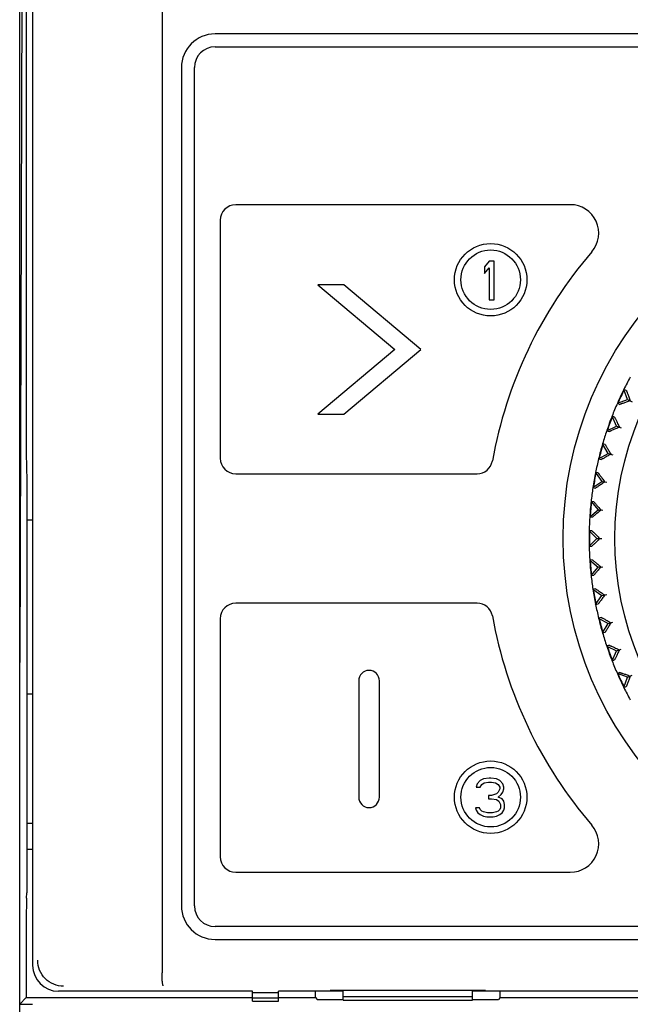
# Model space of a CAD drawing. Header units: millimetres. Extents: x 1117 to 38156, y -1945 to 7303.
# Tile 471 of 656: x 20186 to 20209, y 1747 to 1785. Entities that reach past the tile are written whole.
import ezdxf

# ---------------------------------------------------------------- set-up
doc = ezdxf.new("R2010")
doc.units = ezdxf.units.MM

msp = doc.modelspace()

# ---------------------------------------------------------------- linework, layer by layer
at = {"color": 7, "linetype": 'Continuous'}
for p, q in [((20185.848, 1676.838), (20185.848, 1845.338)), ((20191.348, 1832.842), (20191.348, 1748.458)), ((20186.348, 1829.077), (20186.348, 1748.748)), ((20185.973, 1802.754), (20185.848, 1760.448)), ((20186.101, 1802.882), (20186.101, 1768.816)), ((20248.298, 1784.748), (20193.398, 1784.748)), ((20193.398, 1784.248), (20248.298, 1784.248)), ((20192.098, 1783.448), (20192.098, 1751.048)), ((20192.598, 1751.048), (20192.598, 1783.448)), ((20207.123, 1778.148), (20194.198, 1778.148)), ((20193.598, 1777.548), (20193.598, 1768.348)), ((20203.995, 1775.968), (20203.808, 1775.745)), ((20203.808, 1775.745), (20203.808, 1775.49)), ((20203.808, 1775.49), (20203.995, 1775.713)), ((20204.183, 1775.968), (20203.995, 1775.968)), ((20203.995, 1775.713), (20203.995, 1774.468)), ((20204.183, 1774.468), (20204.183, 1775.968)), ((20197.368, 1775.048), (20200.348, 1772.548)), ((20198.368, 1775.048), (20197.368, 1775.048)), ((20201.348, 1772.548), (20198.368, 1775.048)), ((20203.995, 1774.468), (20204.183, 1774.468)), ((20200.348, 1772.548), (20197.368, 1770.048)), ((20198.368, 1770.048), (20201.348, 1772.548)), ((20209.339, 1770.615), (20209.195, 1771.011)), ((20209.287, 1770.968), (20209.195, 1771.011)), ((20208.943, 1770.471), (20209.339, 1770.615)), ((20208.943, 1770.471), (20209.035, 1770.428)), ((20209.337, 1770.616), (20209.511, 1770.535)), ((20209.339, 1770.615), (20209.442, 1770.567)), ((20197.368, 1770.048), (20198.368, 1770.048)), ((20208.915, 1769.591), (20208.737, 1769.974)), ((20208.832, 1769.939), (20208.737, 1769.974)), ((20208.533, 1769.413), (20208.915, 1769.591)), ((20208.913, 1769.592), (20209.094, 1769.526)), ((20208.915, 1769.591), (20209.021, 1769.553)), ((20208.533, 1769.413), (20208.628, 1769.379)), ((20208.582, 1768.535), (20208.371, 1768.9)), ((20208.469, 1768.874), (20208.371, 1768.9)), ((20208.217, 1768.324), (20208.582, 1768.535)), ((20208.58, 1768.535), (20208.766, 1768.486)), ((20208.582, 1768.535), (20208.691, 1768.506)), ((20208.217, 1768.324), (20208.315, 1768.298)), ((20186.114, 1767.85), (20186.127, 1767.647)), ((20194.198, 1767.748), (20203.523, 1767.748)), ((20208.1, 1767.799), (20208.342, 1767.453)), ((20208.2, 1767.781), (20208.1, 1767.799)), ((20186.127, 1767.647), (20186.127, 1751.55)), ((20207.997, 1767.212), (20208.342, 1767.453)), ((20208.34, 1767.454), (20208.53, 1767.42)), ((20208.342, 1767.453), (20208.454, 1767.434)), ((20207.997, 1767.212), (20208.097, 1767.194)), ((20207.926, 1766.678), (20208.198, 1766.355)), ((20208.028, 1766.669), (20207.926, 1766.678)), ((20207.874, 1766.084), (20208.198, 1766.355)), ((20208.196, 1766.355), (20208.387, 1766.339)), ((20208.198, 1766.355), (20208.31, 1766.345)), ((20186.348, 1765.958), (20186.127, 1765.958)), ((20207.874, 1766.084), (20207.976, 1766.075)), ((20207.851, 1765.547), (20208.149, 1765.248)), ((20207.953, 1765.547), (20207.851, 1765.547)), ((20207.851, 1764.95), (20208.149, 1765.248)), ((20208.148, 1765.248), (20208.34, 1765.248)), ((20208.149, 1765.248), (20208.263, 1765.248)), ((20207.851, 1764.95), (20207.953, 1764.95)), ((20207.976, 1764.422), (20207.874, 1764.413)), ((20207.874, 1764.413), (20208.198, 1764.142)), ((20207.926, 1763.819), (20208.198, 1764.142)), ((20208.196, 1764.142), (20208.387, 1764.158)), ((20208.198, 1764.142), (20208.31, 1764.152)), ((20207.926, 1763.819), (20208.028, 1763.827)), ((20208.097, 1763.303), (20207.997, 1763.285)), ((20207.997, 1763.285), (20208.342, 1763.043)), ((20203.523, 1762.748), (20194.198, 1762.748)), ((20208.1, 1762.698), (20208.342, 1763.043)), ((20208.1, 1762.698), (20208.2, 1762.716)), ((20208.34, 1763.043), (20208.53, 1763.076)), ((20208.342, 1763.043), (20208.454, 1763.063)), ((20193.598, 1762.148), (20193.598, 1752.948)), ((20208.315, 1762.199), (20208.217, 1762.173)), ((20208.217, 1762.173), (20208.582, 1761.962)), ((20208.371, 1761.597), (20208.582, 1761.962)), ((20208.58, 1761.961), (20208.766, 1762.011)), ((20208.582, 1761.962), (20208.691, 1761.991)), ((20208.371, 1761.597), (20208.469, 1761.623)), ((20208.628, 1761.118), (20208.533, 1761.084)), ((20208.533, 1761.084), (20208.915, 1760.905)), ((20208.737, 1760.523), (20208.915, 1760.905)), ((20208.913, 1760.905), (20209.094, 1760.97)), ((20208.915, 1760.905), (20209.021, 1760.944)), ((20208.737, 1760.523), (20208.832, 1760.558)), ((20209.035, 1760.069), (20208.943, 1760.026)), ((20198.948, 1759.748), (20198.948, 1755.248)), ((20199.748, 1755.248), (20199.748, 1759.748)), ((20209.339, 1759.882), (20208.943, 1760.026)), ((20209.195, 1759.486), (20209.339, 1759.882)), ((20209.337, 1759.881), (20209.511, 1759.962)), ((20209.339, 1759.882), (20209.442, 1759.93)), ((20209.195, 1759.486), (20209.287, 1759.528)), ((20186.127, 1759.248), (20186.348, 1759.248)), ((20203.645, 1755.893), (20203.52, 1755.765)), ((20203.77, 1755.957), (20203.645, 1755.893)), ((20203.989, 1755.988), (20203.77, 1755.957)), ((20204.051, 1755.988), (20203.989, 1755.988)), ((20204.27, 1755.957), (20204.051, 1755.988)), ((20204.395, 1755.893), (20204.27, 1755.957)), ((20204.52, 1755.765), (20204.395, 1755.893)), ((20203.52, 1755.765), (20203.489, 1755.637)), ((20203.489, 1755.637), (20203.645, 1755.637)), ((20203.645, 1755.637), (20203.708, 1755.733)), ((20203.708, 1755.733), (20203.801, 1755.797)), ((20203.801, 1755.797), (20203.958, 1755.829)), ((20203.958, 1755.829), (20204.083, 1755.829)), ((20204.083, 1755.829), (20204.239, 1755.797)), ((20204.239, 1755.797), (20204.333, 1755.733)), ((20204.333, 1755.733), (20204.395, 1755.637)), ((20204.395, 1755.574), (20204.333, 1755.446)), ((20204.395, 1755.637), (20204.395, 1755.574)), ((20204.551, 1755.637), (20204.52, 1755.765)), ((20204.52, 1755.446), (20204.551, 1755.574)), ((20204.551, 1755.574), (20204.551, 1755.637)), ((20203.958, 1755.318), (20203.958, 1755.191)), ((20204.083, 1755.318), (20203.958, 1755.318)), ((20203.958, 1755.191), (20204.083, 1755.191)), ((20204.27, 1755.382), (20204.083, 1755.318)), ((20204.083, 1755.191), (20204.27, 1755.159)), ((20204.333, 1755.446), (20204.27, 1755.382)), ((20204.27, 1755.159), (20204.364, 1755.095)), ((20204.333, 1755.254), (20204.458, 1755.35)), ((20204.489, 1755.191), (20204.333, 1755.254)), ((20204.458, 1755.35), (20204.52, 1755.446)), ((20204.551, 1755.095), (20204.489, 1755.191)), ((20203.458, 1754.839), (20203.489, 1754.744)), ((20203.614, 1754.839), (20203.458, 1754.839)), ((20203.489, 1754.744), (20203.551, 1754.648)), ((20203.645, 1754.776), (20203.614, 1754.839)), ((20203.708, 1754.712), (20203.645, 1754.776)), ((20204.395, 1754.776), (20204.333, 1754.712)), ((20204.364, 1755.095), (20204.426, 1754.967)), ((20204.426, 1754.839), (20204.395, 1754.776)), ((20204.426, 1754.967), (20204.426, 1754.839)), ((20204.489, 1754.648), (20204.551, 1754.744)), ((20204.583, 1754.967), (20204.551, 1755.095)), ((20204.551, 1754.744), (20204.583, 1754.839)), ((20204.583, 1754.839), (20204.583, 1754.967)), ((20203.551, 1754.648), (20203.645, 1754.584)), ((20203.645, 1754.584), (20203.77, 1754.52)), ((20203.77, 1754.68), (20203.708, 1754.712)), ((20203.926, 1754.648), (20203.77, 1754.68)), ((20203.77, 1754.52), (20203.895, 1754.488)), ((20203.895, 1754.488), (20204.145, 1754.488)), ((20204.114, 1754.648), (20203.926, 1754.648)), ((20204.27, 1754.68), (20204.114, 1754.648)), ((20204.145, 1754.488), (20204.27, 1754.52)), ((20204.333, 1754.712), (20204.27, 1754.68)), ((20204.27, 1754.52), (20204.395, 1754.584)), ((20204.395, 1754.584), (20204.489, 1754.648)), ((20186.127, 1754.248), (20186.348, 1754.248)), ((20186.127, 1753.238), (20186.348, 1753.238)), ((20194.198, 1752.348), (20207.123, 1752.348)), ((20186.114, 1751.347), (20186.127, 1751.55)), ((20186.101, 1750.381), (20186.101, 1747.502)), ((20248.298, 1750.248), (20193.398, 1750.248)), ((20193.398, 1749.748), (20248.298, 1749.748)), ((20185.848, 1747.248), (20186.101, 1747.502)), ((20186.101, 1747.502), (20194.848, 1747.502)), ((20194.848, 1747.748), (20187.347, 1747.748)), ((20194.848, 1747.362), (20194.848, 1747.748)), ((20195.848, 1747.686), (20194.848, 1747.686)), ((20195.848, 1747.362), (20195.848, 1747.748)), ((20198.348, 1747.748), (20195.848, 1747.748)), ((20195.848, 1747.502), (20197.276, 1747.502)), ((20197.276, 1747.502), (20197.276, 1747.748)), ((20197.276, 1747.502), (20197.348, 1747.43)), ((20197.848, 1747.748), (20197.848, 1747.775)), ((20203.848, 1747.775), (20197.848, 1747.775)), ((20198.348, 1747.406), (20198.348, 1747.775)), ((20198.348, 1747.548), (20203.348, 1747.548)), ((20203.348, 1747.406), (20203.348, 1747.775)), ((20238.348, 1747.748), (20203.348, 1747.748)), ((20203.848, 1747.748), (20203.848, 1747.775)), ((20204.419, 1747.502), (20204.348, 1747.43)), ((20204.419, 1747.502), (20204.419, 1747.748)), ((20204.419, 1747.502), (20237.276, 1747.502)), ((20185.848, 1747.248), (20186.348, 1747.248)), ((20195.848, 1747.478), (20194.848, 1747.478)), ((20194.848, 1747.362), (20195.848, 1747.362)), ((20197.348, 1747.43), (20198.348, 1747.43)), ((20198.348, 1747.406), (20203.348, 1747.406)), ((20203.348, 1747.43), (20204.348, 1747.43))]:
    msp.add_line(p, q, dxfattribs=at)
for centre, radius in [((20220.848, 1765.248), 14), ((20220.848, 1765.248), 12), ((20204.048, 1775.248), 1.4), ((20204.048, 1775.248), 1.15), ((20204.048, 1755.248), 1.4), ((20204.048, 1755.248), 1.15)]:
    msp.add_circle(centre, radius, dxfattribs=at)
for centre, radius, start, end in [((20193.398, 1783.448), 1.3, 90, 180), ((20193.398, 1783.448), 0.8, 90, 180), ((20194.198, 1777.548), 0.6, 90, 180), ((20207.123, 1777.048), 1.1, 319.3124, 90), ((20220.848, 1765.248), 17, 139.3124, 169.8552), ((20220.848, 1765.248), 13, 151.3147, 153.6853), ((20220.848, 1765.248), 13, 153.6824, 156.3187), ((20220.848, 1765.248), 12.983, 153.6807, 156.3204), ((20220.848, 1765.248), 13, 156.3147, 158.6853), ((20220.848, 1765.248), 13, 158.6901, 161.3066), ((20220.848, 1765.248), 12.983, 158.6951, 161.1531), ((20220.848, 1765.248), 13, 161.3147, 163.6853), ((20220.848, 1765.248), 13, 163.6787, 166.3193), ((20220.848, 1765.248), 12.983, 163.677, 166.3211), ((20194.198, 1768.348), 0.6, 180, 270), ((20203.523, 1768.348), 0.6, 270, 349.8552), ((20220.848, 1765.248), 13, 166.3147, 168.6853), ((20220.848, 1765.248), 13, 168.6924, 171.3072), ((20220.848, 1765.248), 12.983, 168.6973, 171.1549), ((20220.848, 1765.248), 13, 171.3147, 173.6853), ((20220.848, 1765.248), 13, 173.6698, 176.2993), ((20220.848, 1765.248), 12.983, 173.668, 176.301), ((20220.848, 1765.248), 13, 176.3147, 178.6853), ((20220.848, 1765.248), 13, 178.6777, 181.3223), ((20220.848, 1765.248), 12.983, 178.6827, 181.1683), ((20220.848, 1765.248), 13, 181.3147, 183.6853), ((20220.848, 1765.248), 13, 183.7007, 186.3302), ((20220.848, 1765.248), 12.983, 183.699, 186.332), ((20220.848, 1765.248), 13, 186.3147, 188.6853), ((20220.848, 1765.248), 13, 188.6928, 191.3076), ((20220.848, 1765.248), 12.983, 188.6978, 191.1544), ((20194.198, 1762.148), 0.6, 90, 180), ((20203.523, 1762.148), 0.6, 10.1448, 90), ((20220.848, 1765.248), 13, 191.3147, 193.6853), ((20220.848, 1765.248), 17, 190.1448, 220.6876), ((20220.848, 1765.248), 13, 193.6807, 196.3213), ((20220.848, 1765.248), 12.983, 193.6789, 196.323), ((20220.848, 1765.248), 13, 196.3147, 198.6853), ((20220.848, 1765.248), 13, 198.6934, 201.3099), ((20220.848, 1765.248), 12.983, 198.6983, 201.1577), ((20220.848, 1765.248), 13, 201.3147, 203.6853), ((20199.348, 1759.748), 0.4, 0, 180), ((20220.848, 1765.248), 13, 203.6813, 206.3176), ((20220.848, 1765.248), 12.983, 203.6796, 206.3193), ((20220.848, 1765.248), 13, 206.3147, 208.6853), ((20199.348, 1755.248), 0.4, 180, 0), ((20207.123, 1753.448), 1.1, 270, 40.6876), ((20194.198, 1752.948), 0.6, 180, 270), ((20193.398, 1751.048), 1.3, 180, 270), ((20193.398, 1751.048), 0.8, 180, 270)]:
    msp.add_arc(centre, radius, start, end, dxfattribs=at)
for centre, major_axis, ratio, start_param, end_param in [((20186.118, 1768.816), (0, 1), 0.017455, -4.712389, -3.403392), ((20186.118, 1750.381), (0, 1), 0.017455, 0.261799, 1.570796), ((20187.348, 1748.749), (0.707, 0.707), 0.999695, 2.356347, 3.926839)]:
    msp.add_ellipse(centre, major_axis=major_axis, ratio=ratio, start_param=start_param, end_param=end_param, dxfattribs=at)
for points, knots in [([(20209.287, 1770.968), (20209.288, 1770.968), (20209.289, 1770.965), (20209.292, 1770.959), (20209.296, 1770.949), (20209.302, 1770.935), (20209.308, 1770.918), (20209.32, 1770.89), (20209.336, 1770.847), (20209.359, 1770.788), (20209.384, 1770.72), (20209.412, 1770.646), (20209.432, 1770.594), (20209.442, 1770.567)], [0, 0, 0, 0, 0.006467, 0.022314, 0.047417, 0.081484, 0.124046, 0.174615, 0.297555, 0.445709, 0.614672, 0.800566, 1, 1, 1, 1]), ([(20209.442, 1770.567), (20209.415, 1770.558), (20209.363, 1770.539), (20209.288, 1770.513), (20209.22, 1770.489), (20209.16, 1770.468), (20209.116, 1770.453), (20209.087, 1770.443), (20209.07, 1770.438), (20209.056, 1770.433), (20209.045, 1770.43), (20209.039, 1770.429), (20209.036, 1770.427), (20209.035, 1770.428)], [0, 0, 0, 0, 0.199481, 0.385367, 0.554329, 0.702459, 0.82537, 0.875938, 0.918501, 0.952563, 0.977679, 0.993532, 1, 1, 1, 1]), ([(20208.832, 1769.939), (20208.833, 1769.939), (20208.835, 1769.935), (20208.838, 1769.93), (20208.843, 1769.92), (20208.85, 1769.907), (20208.858, 1769.891), (20208.872, 1769.863), (20208.892, 1769.822), (20208.92, 1769.765), (20208.951, 1769.7), (20208.985, 1769.628), (20209.009, 1769.579), (20209.021, 1769.553)], [0, 0, 0, 0, 0.006467, 0.022314, 0.047417, 0.081484, 0.124046, 0.174615, 0.297555, 0.445709, 0.614672, 0.800566, 1, 1, 1, 1]), ([(20209.021, 1769.553), (20208.995, 1769.541), (20208.945, 1769.518), (20208.873, 1769.485), (20208.807, 1769.455), (20208.749, 1769.43), (20208.707, 1769.411), (20208.679, 1769.399), (20208.662, 1769.391), (20208.649, 1769.386), (20208.639, 1769.382), (20208.632, 1769.38), (20208.629, 1769.378), (20208.628, 1769.379)], [0, 0, 0, 0, 0.199481, 0.385367, 0.554329, 0.702459, 0.82537, 0.875938, 0.918501, 0.952563, 0.977679, 0.993532, 1, 1, 1, 1]), ([(20208.469, 1768.874), (20208.47, 1768.874), (20208.472, 1768.871), (20208.476, 1768.866), (20208.482, 1768.856), (20208.489, 1768.844), (20208.499, 1768.828), (20208.515, 1768.802), (20208.539, 1768.763), (20208.572, 1768.708), (20208.608, 1768.646), (20208.649, 1768.578), (20208.677, 1768.53), (20208.691, 1768.506)], [0, 0, 0, 0, 0.006467, 0.022314, 0.047417, 0.081484, 0.124046, 0.174615, 0.297555, 0.445709, 0.614672, 0.800566, 1, 1, 1, 1]), ([(20208.691, 1768.506), (20208.666, 1768.492), (20208.618, 1768.464), (20208.549, 1768.425), (20208.486, 1768.39), (20208.431, 1768.359), (20208.391, 1768.337), (20208.363, 1768.322), (20208.347, 1768.314), (20208.334, 1768.307), (20208.325, 1768.302), (20208.319, 1768.299), (20208.316, 1768.298), (20208.315, 1768.298)], [0, 0, 0, 0, 0.199481, 0.385367, 0.554329, 0.702459, 0.82537, 0.875938, 0.918501, 0.952563, 0.977679, 0.993532, 1, 1, 1, 1]), ([(20208.2, 1767.781), (20208.201, 1767.781), (20208.203, 1767.778), (20208.208, 1767.774), (20208.214, 1767.765), (20208.223, 1767.753), (20208.234, 1767.739), (20208.252, 1767.714), (20208.28, 1767.676), (20208.317, 1767.625), (20208.359, 1767.567), (20208.405, 1767.502), (20208.437, 1767.457), (20208.454, 1767.434)], [0, 0, 0, 0, 0.006467, 0.022314, 0.047417, 0.081484, 0.124046, 0.174615, 0.297555, 0.445709, 0.614672, 0.800566, 1, 1, 1, 1]), ([(20208.454, 1767.434), (20208.43, 1767.418), (20208.385, 1767.386), (20208.319, 1767.341), (20208.259, 1767.301), (20208.207, 1767.265), (20208.169, 1767.24), (20208.143, 1767.223), (20208.128, 1767.212), (20208.115, 1767.205), (20208.106, 1767.199), (20208.1, 1767.196), (20208.098, 1767.194), (20208.097, 1767.194)], [0, 0, 0, 0, 0.199481, 0.385367, 0.554329, 0.702459, 0.82537, 0.875938, 0.918501, 0.952563, 0.977679, 0.993532, 1, 1, 1, 1]), ([(20208.028, 1766.669), (20208.029, 1766.669), (20208.031, 1766.666), (20208.036, 1766.662), (20208.043, 1766.654), (20208.053, 1766.643), (20208.065, 1766.63), (20208.086, 1766.607), (20208.116, 1766.572), (20208.157, 1766.524), (20208.204, 1766.469), (20208.256, 1766.409), (20208.292, 1766.367), (20208.31, 1766.345)], [0, 0, 0, 0, 0.006467, 0.022314, 0.047417, 0.081484, 0.124046, 0.174615, 0.297555, 0.445709, 0.614672, 0.800566, 1, 1, 1, 1]), ([(20208.31, 1766.345), (20208.288, 1766.327), (20208.246, 1766.292), (20208.184, 1766.241), (20208.128, 1766.196), (20208.08, 1766.156), (20208.044, 1766.127), (20208.019, 1766.108), (20208.005, 1766.096), (20207.993, 1766.088), (20207.985, 1766.081), (20207.979, 1766.078), (20207.977, 1766.075), (20207.976, 1766.075)], [0, 0, 0, 0, 0.199481, 0.385367, 0.554329, 0.702459, 0.82537, 0.875938, 0.918501, 0.952563, 0.977679, 0.993532, 1, 1, 1, 1]), ([(20207.953, 1765.547), (20207.953, 1765.547), (20207.956, 1765.544), (20207.961, 1765.54), (20207.969, 1765.533), (20207.98, 1765.523), (20207.993, 1765.51), (20208.016, 1765.489), (20208.049, 1765.457), (20208.094, 1765.413), (20208.146, 1765.363), (20208.203, 1765.307), (20208.242, 1765.268), (20208.263, 1765.248)], [0, 0, 0, 0, 0.006479, 0.022341, 0.047413, 0.081454, 0.12405, 0.174642, 0.297539, 0.445684, 0.614743, 0.800679, 1, 1, 1, 1]), ([(20208.263, 1765.248), (20208.242, 1765.228), (20208.203, 1765.19), (20208.146, 1765.134), (20208.094, 1765.084), (20208.049, 1765.04), (20208.016, 1765.008), (20207.993, 1764.986), (20207.98, 1764.974), (20207.969, 1764.964), (20207.961, 1764.957), (20207.956, 1764.953), (20207.953, 1764.95), (20207.953, 1764.95)], [0, 0, 0, 0, 0.199427, 0.385377, 0.554373, 0.70251, 0.825451, 0.876005, 0.918557, 0.952613, 0.977701, 0.993537, 1, 1, 1, 1]), ([(20207.976, 1764.422), (20207.977, 1764.422), (20207.979, 1764.419), (20207.985, 1764.416), (20207.993, 1764.409), (20208.005, 1764.4), (20208.019, 1764.389), (20208.044, 1764.37), (20208.08, 1764.341), (20208.128, 1764.301), (20208.184, 1764.255), (20208.246, 1764.205), (20208.288, 1764.17), (20208.31, 1764.152)], [0, 0, 0, 0, 0.006467, 0.022314, 0.047417, 0.081484, 0.124046, 0.174615, 0.297555, 0.445709, 0.614672, 0.800566, 1, 1, 1, 1]), ([(20208.31, 1764.152), (20208.292, 1764.13), (20208.256, 1764.088), (20208.204, 1764.027), (20208.157, 1763.973), (20208.116, 1763.925), (20208.086, 1763.89), (20208.065, 1763.867), (20208.053, 1763.853), (20208.043, 1763.843), (20208.036, 1763.835), (20208.031, 1763.83), (20208.029, 1763.828), (20208.028, 1763.827)], [0, 0, 0, 0, 0.199481, 0.385367, 0.554329, 0.702459, 0.82537, 0.875938, 0.918501, 0.952563, 0.977679, 0.993532, 1, 1, 1, 1]), ([(20208.097, 1763.303), (20208.098, 1763.303), (20208.1, 1763.301), (20208.106, 1763.298), (20208.115, 1763.292), (20208.128, 1763.284), (20208.143, 1763.274), (20208.169, 1763.257), (20208.207, 1763.232), (20208.259, 1763.196), (20208.319, 1763.156), (20208.385, 1763.111), (20208.43, 1763.079), (20208.454, 1763.063)], [0, 0, 0, 0, 0.006467, 0.022314, 0.047417, 0.081484, 0.124046, 0.174615, 0.297555, 0.445709, 0.614672, 0.800566, 1, 1, 1, 1]), ([(20208.454, 1763.063), (20208.437, 1763.04), (20208.405, 1762.995), (20208.359, 1762.93), (20208.317, 1762.872), (20208.28, 1762.82), (20208.252, 1762.783), (20208.234, 1762.758), (20208.223, 1762.744), (20208.214, 1762.732), (20208.208, 1762.723), (20208.203, 1762.719), (20208.201, 1762.716), (20208.2, 1762.716)], [0, 0, 0, 0, 0.199481, 0.385367, 0.554329, 0.702459, 0.82537, 0.875938, 0.918501, 0.952563, 0.977679, 0.993532, 1, 1, 1, 1]), ([(20208.315, 1762.199), (20208.316, 1762.199), (20208.319, 1762.197), (20208.325, 1762.195), (20208.334, 1762.19), (20208.347, 1762.183), (20208.363, 1762.175), (20208.391, 1762.16), (20208.431, 1762.138), (20208.486, 1762.107), (20208.549, 1762.072), (20208.618, 1762.033), (20208.666, 1762.005), (20208.691, 1761.991)], [0, 0, 0, 0, 0.006467, 0.022314, 0.047417, 0.081484, 0.124046, 0.174615, 0.297555, 0.445709, 0.614672, 0.800566, 1, 1, 1, 1]), ([(20208.691, 1761.991), (20208.677, 1761.967), (20208.649, 1761.919), (20208.608, 1761.85), (20208.572, 1761.788), (20208.539, 1761.734), (20208.515, 1761.695), (20208.499, 1761.668), (20208.489, 1761.653), (20208.482, 1761.641), (20208.476, 1761.631), (20208.472, 1761.626), (20208.47, 1761.623), (20208.469, 1761.623)], [0, 0, 0, 0, 0.199481, 0.385367, 0.554329, 0.702459, 0.82537, 0.875938, 0.918501, 0.952563, 0.977679, 0.993532, 1, 1, 1, 1]), ([(20208.628, 1761.118), (20208.629, 1761.119), (20208.632, 1761.117), (20208.639, 1761.115), (20208.649, 1761.111), (20208.662, 1761.105), (20208.679, 1761.098), (20208.707, 1761.086), (20208.749, 1761.067), (20208.807, 1761.041), (20208.873, 1761.012), (20208.945, 1760.979), (20208.995, 1760.956), (20209.021, 1760.944)], [0, 0, 0, 0, 0.006467, 0.022314, 0.047417, 0.081484, 0.124046, 0.174615, 0.297555, 0.445709, 0.614672, 0.800566, 1, 1, 1, 1]), ([(20209.021, 1760.944), (20209.009, 1760.918), (20208.985, 1760.868), (20208.951, 1760.797), (20208.92, 1760.732), (20208.892, 1760.675), (20208.872, 1760.633), (20208.858, 1760.606), (20208.85, 1760.589), (20208.843, 1760.577), (20208.838, 1760.567), (20208.835, 1760.561), (20208.833, 1760.558), (20208.832, 1760.558)], [0, 0, 0, 0, 0.199481, 0.385367, 0.554329, 0.702459, 0.82537, 0.875938, 0.918501, 0.952563, 0.977679, 0.993532, 1, 1, 1, 1]), ([(20209.035, 1760.069), (20209.036, 1760.069), (20209.039, 1760.068), (20209.045, 1760.067), (20209.056, 1760.063), (20209.07, 1760.059), (20209.087, 1760.053), (20209.116, 1760.044), (20209.16, 1760.029), (20209.22, 1760.008), (20209.288, 1759.984), (20209.363, 1759.958), (20209.415, 1759.939), (20209.442, 1759.93)], [0, 0, 0, 0, 0.006467, 0.022314, 0.047417, 0.081484, 0.124046, 0.174615, 0.297555, 0.445709, 0.614672, 0.800566, 1, 1, 1, 1]), ([(20209.442, 1759.93), (20209.432, 1759.903), (20209.412, 1759.851), (20209.384, 1759.777), (20209.359, 1759.709), (20209.336, 1759.65), (20209.32, 1759.607), (20209.308, 1759.579), (20209.302, 1759.562), (20209.296, 1759.548), (20209.292, 1759.538), (20209.289, 1759.532), (20209.288, 1759.529), (20209.287, 1759.528)], [0, 0, 0, 0, 0.199481, 0.385367, 0.554329, 0.702459, 0.82537, 0.875938, 0.918501, 0.952563, 0.977679, 0.993532, 1, 1, 1, 1]), ([(20187.544, 1747.945), (20187.414, 1747.944), (20187.151, 1747.996), (20186.818, 1748.217), (20186.594, 1748.549), (20186.542, 1748.812), (20186.542, 1748.943)], [0, 0, 0, 0, 0.249605, 0.499357, 0.749484, 1, 1, 1, 1]), ([(20191.397, 1747.958), (20191.392, 1747.959), (20191.384, 1747.975), (20191.377, 1748.003), (20191.369, 1748.05), (20191.362, 1748.111), (20191.356, 1748.186), (20191.349, 1748.303), (20191.348, 1748.395), (20191.348, 1748.458)], [0, 0, 0, 0, 0.028786, 0.08943, 0.182965, 0.306392, 0.455611, 0.625334, 1, 1, 1, 1])]:
    msp.add_open_spline(points, degree=3, knots=knots, dxfattribs=at)

doc.saveas('drawing.dxf')
